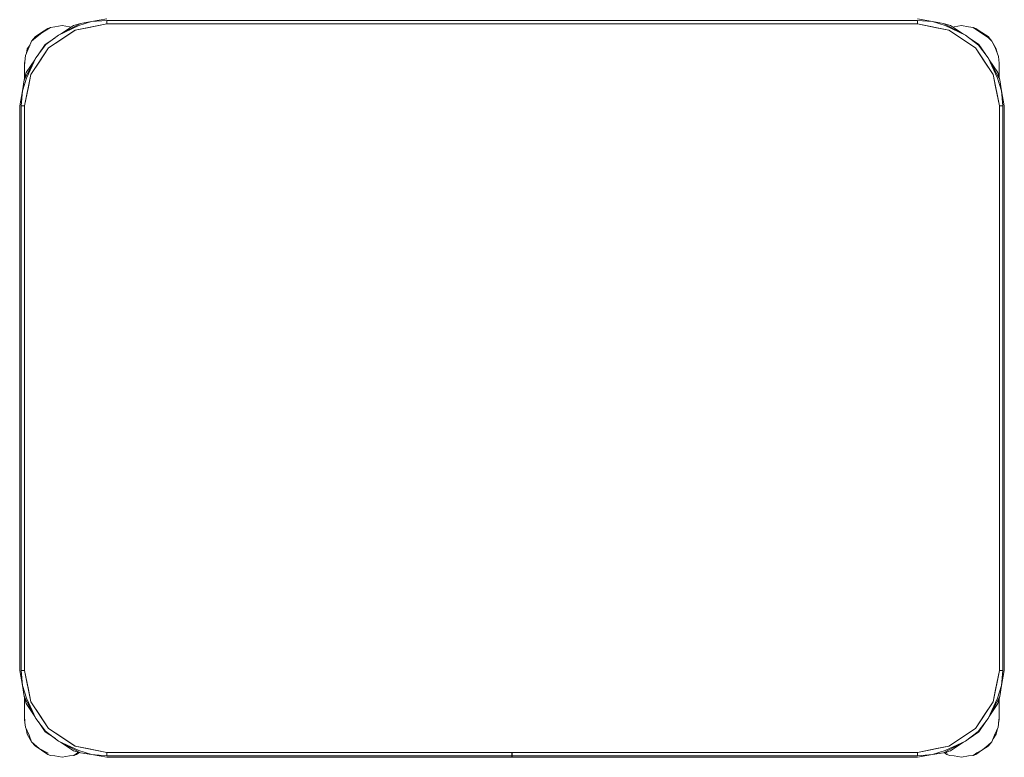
# Model space of a CAD drawing. Header units: millimetres. Extents: x -261 to 187, y -214 to 106.
# Tile 444 of 656: x -190.611 to -190.011, y -70.734 to -70.285. Entities that reach past the tile are written whole.
import ezdxf

# ---------------------------------------------------------------- set-up
doc = ezdxf.new("R2010")
doc.units = ezdxf.units.MM
doc.header["$LTSCALE"] = 0.005
doc.header["$MEASUREMENT"] = 0
doc.layers.add('IFC-Elemento de mobília-Contorno', color=9, linetype='Continuous', lineweight=5)

msp = doc.modelspace()

# ---------------------------------------------------------------- linework, layer by layer
at = {"layer": 'IFC-Elemento de mobília-Contorno', "lineweight": 5}
for p, q in [((-190.59778, -70.29234), (-190.59405, -70.28985)), ((-190.59771, -70.29253), (-190.59236, -70.28922)), ((-190.59405, -70.28985), (-190.59236, -70.28922)), ((-190.59236, -70.28922), (-190.58965, -70.28897)), ((-190.58965, -70.28897), (-190.58525, -70.2881)), ((-190.58743, -70.294), (-190.57402, -70.28685)), ((-190.58743, -70.294), (-190.57503, -70.28817)), ((-190.5862, -70.29335), (-190.57841, -70.28814)), ((-190.58525, -70.2881), (-190.58085, -70.28897)), ((-190.58085, -70.28897), (-190.5798, -70.28907)), ((-190.57841, -70.28814), (-190.57402, -70.28685)), ((-190.57726, -70.29091), (-190.55812, -70.2871)), ((-190.57726, -70.29091), (-190.56982, -70.28943)), ((-190.57503, -70.28817), (-190.5673, -70.28573)), ((-190.57402, -70.28685), (-190.5673, -70.28573)), ((-190.56982, -70.28943), (-190.55812, -70.2871)), ((-190.5673, -70.28573), (-190.55812, -70.28411)), ((-190.5673, -70.28573), (-190.55812, -70.28498)), ((-190.55812, -70.28498), (-190.06412, -70.28498)), ((-190.55812, -70.2871), (-190.55812, -70.28498)), ((-190.55812, -70.2871), (-190.55812, -70.28604)), ((-190.55812, -70.2871), (-190.06412, -70.2871)), ((-190.06412, -70.28411), (-190.05495, -70.28573)), ((-190.06412, -70.28498), (-190.05495, -70.28573)), ((-190.06412, -70.2871), (-190.06412, -70.28498)), ((-190.06412, -70.2871), (-190.06412, -70.28604)), ((-190.06412, -70.2871), (-190.05243, -70.28943)), ((-190.06412, -70.2871), (-190.04499, -70.29091)), ((-190.05495, -70.28573), (-190.04722, -70.28817)), ((-190.05495, -70.28573), (-190.04823, -70.28685)), ((-190.05243, -70.28943), (-190.04499, -70.29091)), ((-190.04823, -70.28685), (-190.04384, -70.28814)), ((-190.04823, -70.28685), (-190.04702, -70.2875)), ((-190.04823, -70.28685), (-190.03482, -70.294)), ((-190.04722, -70.28817), (-190.03482, -70.294)), ((-190.04384, -70.28814), (-190.03605, -70.29334)), ((-190.04248, -70.28905), (-190.04165, -70.28897)), ((-190.04165, -70.28897), (-190.03725, -70.2881)), ((-190.03725, -70.2881), (-190.03285, -70.28897)), ((-190.03285, -70.28897), (-190.03014, -70.28922)), ((-190.03014, -70.28922), (-190.02681, -70.2915)), ((-190.03014, -70.28922), (-190.02845, -70.28985)), ((-190.02845, -70.28985), (-190.02472, -70.29234)), ((-190.60386, -70.29758), (-190.60151, -70.29483)), ((-190.60386, -70.29758), (-190.60151, -70.29553)), ((-190.60151, -70.29483), (-190.59778, -70.29234)), ((-190.60151, -70.29553), (-190.59771, -70.29253)), ((-190.5956, -70.29963), (-190.5896, -70.29561)), ((-190.59517, -70.29976), (-190.58743, -70.294)), ((-190.59348, -70.30175), (-190.57726, -70.29091)), ((-190.58537, -70.29633), (-190.57726, -70.29091)), ((-190.04499, -70.29091), (-190.02877, -70.30175)), ((-190.03482, -70.294), (-190.02678, -70.30005)), ((-190.03482, -70.294), (-190.03279, -70.29552)), ((-190.03286, -70.29548), (-190.02665, -70.29963)), ((-190.02681, -70.2915), (-190.02077, -70.29551)), ((-190.02472, -70.29234), (-190.02098, -70.29483)), ((-190.02098, -70.29483), (-190.01864, -70.29758)), ((-190.02077, -70.29551), (-190.01864, -70.29758)), ((-190.60763, -70.3064), (-190.60539, -70.30108)), ((-190.6065, -70.3023), (-190.60483, -70.2998)), ((-190.60539, -70.30108), (-190.60386, -70.29758)), ((-190.60432, -70.31797), (-190.59348, -70.30175)), ((-190.60123, -70.3078), (-190.59517, -70.29976)), ((-190.59978, -70.30588), (-190.5956, -70.29963)), ((-190.5989, -70.30986), (-190.59348, -70.30175)), ((-190.59348, -70.30175), (-190.58537, -70.29633)), ((-190.02877, -70.30175), (-190.01793, -70.31797)), ((-190.02877, -70.30175), (-190.02335, -70.30986)), ((-190.02678, -70.30005), (-190.02102, -70.3078)), ((-190.02665, -70.29963), (-190.02263, -70.30563)), ((-190.01864, -70.29758), (-190.01676, -70.30142)), ((-190.01864, -70.29758), (-190.016, -70.3023)), ((-190.01676, -70.30142), (-190.01476, -70.30691)), ((-190.60837, -70.32121), (-190.60123, -70.3078)), ((-190.60825, -70.3123), (-190.60763, -70.3064)), ((-190.60706, -70.32019), (-190.60123, -70.3078)), ((-190.60703, -70.30498), (-190.6065, -70.3023)), ((-190.60123, -70.3078), (-190.59973, -70.3058)), ((-190.02102, -70.3078), (-190.01519, -70.32019)), ((-190.02102, -70.3078), (-190.01453, -70.31999)), ((-190.016, -70.3023), (-190.01547, -70.30495)), ((-190.01476, -70.30691), (-190.01425, -70.3111)), ((-190.60825, -70.3111), (-190.60798, -70.30975)), ((-190.60825, -70.3111), (-190.60806, -70.31052)), ((-190.60825, -70.3111), (-190.60806, -70.31053)), ((-190.60825, -70.31608), (-190.60825, -70.3111)), ((-190.60825, -70.3135), (-190.60825, -70.3123)), ((-190.60825, -70.31479), (-190.60825, -70.3135)), ((-190.60709, -70.31682), (-190.60187, -70.30901)), ((-190.60432, -70.31797), (-190.5989, -70.30986)), ((-190.02335, -70.30986), (-190.01793, -70.31797)), ((-190.02038, -70.30901), (-190.01516, -70.31682)), ((-190.01425, -70.31608), (-190.01425, -70.3111)), ((-190.01425, -70.31994), (-190.01425, -70.3111)), ((-190.01425, -70.31359), (-190.01425, -70.31234)), ((-190.01425, -70.31483), (-190.01425, -70.31359)), ((-190.60837, -70.32121), (-190.60709, -70.31682)), ((-190.60825, -70.31608), (-190.60825, -70.31479)), ((-190.60825, -70.32079), (-190.60825, -70.31608)), ((-190.60825, -70.32079), (-190.60825, -70.31908)), ((-190.60812, -70.3371), (-190.60432, -70.31797)), ((-190.6058, -70.32541), (-190.60432, -70.31797)), ((-190.01793, -70.31797), (-190.01645, -70.32541)), ((-190.01793, -70.31797), (-190.01412, -70.3371)), ((-190.01516, -70.31682), (-190.01388, -70.32121)), ((-190.01453, -70.31999), (-190.01388, -70.32121)), ((-190.01425, -70.31608), (-190.01425, -70.31483)), ((-190.01425, -70.31994), (-190.01425, -70.31608)), ((-190.01425, -70.31994), (-190.01425, -70.31908)), ((-190.6095, -70.32793), (-190.60706, -70.32019)), ((-190.6095, -70.32793), (-190.60837, -70.32121)), ((-190.60837, -70.32121), (-190.60772, -70.32001)), ((-190.60812, -70.3371), (-190.6058, -70.32541)), ((-190.01645, -70.32541), (-190.01412, -70.3371)), ((-190.01519, -70.32019), (-190.01275, -70.32793)), ((-190.01388, -70.32121), (-190.01275, -70.32793)), ((-190.61112, -70.3371), (-190.6095, -70.32793)), ((-190.61025, -70.3371), (-190.6095, -70.32793)), ((-190.01275, -70.32793), (-190.012, -70.3371)), ((-190.01275, -70.32793), (-190.01112, -70.3371)), ((-190.61112, -70.6811), (-190.61112, -70.3371)), ((-190.61025, -70.6811), (-190.61025, -70.3371)), ((-190.61025, -70.3371), (-190.60812, -70.3371)), ((-190.60919, -70.3371), (-190.60812, -70.3371)), ((-190.60812, -70.6811), (-190.60812, -70.3371)), ((-190.01412, -70.3371), (-190.01306, -70.3371)), ((-190.01412, -70.6811), (-190.01412, -70.3371)), ((-190.01412, -70.3371), (-190.012, -70.3371)), ((-190.012, -70.6811), (-190.012, -70.3371)), ((-190.01112, -70.6811), (-190.01112, -70.3371)), ((-190.61112, -70.6811), (-190.6095, -70.69028)), ((-190.61025, -70.6811), (-190.6095, -70.69028)), ((-190.61025, -70.6811), (-190.60812, -70.6811)), ((-190.60919, -70.6811), (-190.60812, -70.6811)), ((-190.60812, -70.6811), (-190.60432, -70.70024)), ((-190.60812, -70.6811), (-190.6058, -70.6928)), ((-190.01793, -70.70024), (-190.01412, -70.6811)), ((-190.01645, -70.6928), (-190.01412, -70.6811)), ((-190.01412, -70.6811), (-190.012, -70.6811)), ((-190.01412, -70.6811), (-190.01306, -70.6811)), ((-190.01275, -70.69028), (-190.012, -70.6811)), ((-190.01275, -70.69028), (-190.01112, -70.6811)), ((-190.6095, -70.69028), (-190.60706, -70.69801)), ((-190.6095, -70.69028), (-190.60837, -70.697)), ((-190.01519, -70.69801), (-190.01275, -70.69028)), ((-190.01388, -70.697), (-190.01275, -70.69028)), ((-190.60837, -70.697), (-190.60709, -70.70139)), ((-190.60837, -70.697), (-190.60825, -70.69722)), ((-190.60837, -70.697), (-190.60123, -70.7104)), ((-190.60825, -70.70612), (-190.60825, -70.69742)), ((-190.60825, -70.6999), (-190.60825, -70.69742)), ((-190.6058, -70.6928), (-190.60432, -70.70024)), ((-190.02102, -70.7104), (-190.01388, -70.697)), ((-190.01793, -70.70024), (-190.01645, -70.6928)), ((-190.01516, -70.70139), (-190.01388, -70.697)), ((-190.01452, -70.69819), (-190.01388, -70.697)), ((-190.60825, -70.70301), (-190.60825, -70.6999)), ((-190.60709, -70.70139), (-190.60187, -70.7092)), ((-190.60706, -70.69801), (-190.60123, -70.7104)), ((-190.60432, -70.70024), (-190.5989, -70.70835)), ((-190.60432, -70.70024), (-190.59348, -70.71646)), ((-190.02877, -70.71646), (-190.01793, -70.70024)), ((-190.02335, -70.70835), (-190.01793, -70.70024)), ((-190.02102, -70.7104), (-190.01519, -70.69801)), ((-190.02038, -70.7092), (-190.01516, -70.70139)), ((-190.01425, -70.7111), (-190.01425, -70.69827)), ((-190.01425, -70.70612), (-190.01425, -70.69827)), ((-190.01425, -70.6999), (-190.01425, -70.69827)), ((-190.01425, -70.70301), (-190.01425, -70.6999)), ((-190.60825, -70.7111), (-190.60825, -70.70612)), ((-190.60825, -70.70741), (-190.60825, -70.70612)), ((-190.60825, -70.7087), (-190.60825, -70.70741)), ((-190.60825, -70.7099), (-190.60825, -70.7087)), ((-190.60825, -70.7099), (-190.60803, -70.71177)), ((-190.5989, -70.70835), (-190.59348, -70.71646)), ((-190.02877, -70.71646), (-190.02335, -70.70835)), ((-190.01494, -70.71579), (-190.01425, -70.7099)), ((-190.01425, -70.7111), (-190.01425, -70.70612)), ((-190.01425, -70.70741), (-190.01425, -70.70612)), ((-190.01425, -70.7087), (-190.01425, -70.70741)), ((-190.01425, -70.7099), (-190.01425, -70.7087)), ((-190.60825, -70.7111), (-190.60791, -70.71282)), ((-190.60825, -70.7111), (-190.60803, -70.71178)), ((-190.60825, -70.7111), (-190.60803, -70.71177)), ((-190.60803, -70.71178), (-190.60791, -70.71282)), ((-190.60791, -70.71282), (-190.60756, -70.71579)), ((-190.60756, -70.71579), (-190.60539, -70.72062)), ((-190.60123, -70.7104), (-190.59546, -70.71815)), ((-190.59962, -70.71256), (-190.5956, -70.71858)), ((-190.02708, -70.71844), (-190.02102, -70.7104)), ((-190.02665, -70.71858), (-190.02247, -70.71232)), ((-190.02252, -70.71241), (-190.02102, -70.7104)), ((-190.01711, -70.72062), (-190.01494, -70.71579)), ((-190.01459, -70.71283), (-190.01425, -70.7111)), ((-190.01447, -70.71178), (-190.01425, -70.7111)), ((-190.01447, -70.71178), (-190.01425, -70.7111)), ((-190.60712, -70.71676), (-190.6065, -70.7199)), ((-190.6065, -70.7199), (-190.60386, -70.72462)), ((-190.60539, -70.72062), (-190.60386, -70.72462)), ((-190.5956, -70.71858), (-190.58937, -70.72274)), ((-190.59546, -70.71815), (-190.58743, -70.72421)), ((-190.59348, -70.71646), (-190.57726, -70.7273)), ((-190.59348, -70.71646), (-190.58537, -70.72188)), ((-190.58537, -70.72188), (-190.57726, -70.7273)), ((-190.04499, -70.7273), (-190.02877, -70.71646)), ((-190.03482, -70.72421), (-190.02708, -70.71844)), ((-190.03263, -70.72258), (-190.02665, -70.71858)), ((-190.01864, -70.72462), (-190.01711, -70.72062)), ((-190.01795, -70.72282), (-190.016, -70.7199)), ((-190.016, -70.7199), (-190.01537, -70.71675)), ((-190.60386, -70.72462), (-190.60151, -70.72736)), ((-190.60386, -70.72462), (-190.59927, -70.72873)), ((-190.60151, -70.72736), (-190.59778, -70.72985)), ((-190.58944, -70.72269), (-190.58743, -70.72421)), ((-190.58743, -70.72421), (-190.57503, -70.73004)), ((-190.58743, -70.72421), (-190.57402, -70.73135)), ((-190.5862, -70.72486), (-190.57841, -70.73007)), ((-190.57726, -70.7273), (-190.55812, -70.7311)), ((-190.57726, -70.7273), (-190.56982, -70.72878)), ((-190.06412, -70.7311), (-190.04499, -70.7273)), ((-190.05243, -70.72878), (-190.04499, -70.7273)), ((-190.04823, -70.73135), (-190.03482, -70.72421)), ((-190.04722, -70.73004), (-190.03482, -70.72421)), ((-190.04384, -70.73007), (-190.03605, -70.72486)), ((-190.02472, -70.72985), (-190.02098, -70.72736)), ((-190.02434, -70.72958), (-190.02098, -70.72665)), ((-190.02098, -70.72736), (-190.01864, -70.72462)), ((-190.02098, -70.72665), (-190.01864, -70.72462)), ((-190.59927, -70.72873), (-190.59369, -70.73154)), ((-190.59778, -70.72985), (-190.59405, -70.73235)), ((-190.59405, -70.73235), (-190.59236, -70.73297)), ((-190.59236, -70.73297), (-190.58965, -70.73322)), ((-190.58965, -70.73322), (-190.58525, -70.7341)), ((-190.58525, -70.7341), (-190.58085, -70.73322)), ((-190.58085, -70.73322), (-190.57814, -70.73297)), ((-190.57841, -70.73007), (-190.57402, -70.73135)), ((-190.57814, -70.73297), (-190.5759, -70.73141)), ((-190.57814, -70.73297), (-190.57645, -70.73235)), ((-190.57645, -70.73235), (-190.57467, -70.73116)), ((-190.5759, -70.73141), (-190.57514, -70.73102)), ((-190.57522, -70.7307), (-190.57402, -70.73135)), ((-190.57503, -70.73004), (-190.5673, -70.73248)), ((-190.57402, -70.73135), (-190.5673, -70.73248)), ((-190.56982, -70.72878), (-190.55812, -70.7311)), ((-190.5673, -70.73248), (-190.55812, -70.73323)), ((-190.5673, -70.73248), (-190.55812, -70.73411)), ((-190.55812, -70.73323), (-190.55812, -70.7311)), ((-190.55812, -70.73216), (-190.55812, -70.7311)), ((-190.55812, -70.7311), (-190.06412, -70.7311)), ((-190.55812, -70.73323), (-190.31117, -70.73323)), ((-190.31117, -70.73225), (-190.31117, -70.7311)), ((-190.31117, -70.73323), (-190.31117, -70.73225)), ((-190.31117, -70.73388), (-190.31117, -70.73323)), ((-190.31117, -70.73411), (-190.31117, -70.73388)), ((-190.31107, -70.73225), (-190.31107, -70.7311)), ((-190.31107, -70.73323), (-190.31107, -70.73225)), ((-190.31107, -70.73323), (-190.06412, -70.73323)), ((-190.31107, -70.73388), (-190.31107, -70.73323)), ((-190.31107, -70.73411), (-190.31107, -70.73388)), ((-190.06412, -70.7311), (-190.05243, -70.72878)), ((-190.06412, -70.73216), (-190.06412, -70.7311)), ((-190.06412, -70.73323), (-190.06412, -70.7311)), ((-190.06412, -70.73323), (-190.05495, -70.73248)), ((-190.06412, -70.73411), (-190.05495, -70.73248)), ((-190.05495, -70.73248), (-190.04722, -70.73004)), ((-190.05495, -70.73248), (-190.04823, -70.73135)), ((-190.04823, -70.73135), (-190.04384, -70.73007)), ((-190.04775, -70.73121), (-190.04605, -70.73235)), ((-190.04686, -70.73095), (-190.04569, -70.73154)), ((-190.04605, -70.73235), (-190.04436, -70.73297)), ((-190.04436, -70.73297), (-190.04165, -70.73322)), ((-190.04165, -70.73322), (-190.03725, -70.7341)), ((-190.03725, -70.7341), (-190.03285, -70.73322)), ((-190.03285, -70.73322), (-190.03014, -70.73297)), ((-190.03014, -70.73297), (-190.0279, -70.73141)), ((-190.03014, -70.73297), (-190.02845, -70.73235)), ((-190.02845, -70.73235), (-190.02472, -70.72985)), ((-190.0279, -70.73141), (-190.02434, -70.72958)), ((-190.55812, -70.73411), (-190.31117, -70.73411)), ((-190.31107, -70.73411), (-190.06412, -70.73411))]:
    msp.add_line(p, q, dxfattribs=at)

doc.saveas('drawing.dxf')
